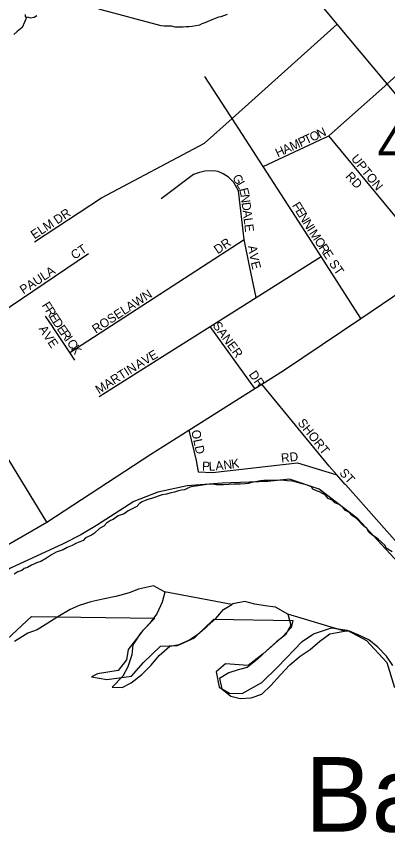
# Model space of a CAD drawing. Extents: x 1588073 to 2013523, y 1090242 to 1357120.
# Drawn here: x 1790397 to 1792474, y 1211795 to 1216361 of the extents above; entities that cross this region are included whole.
import ezdxf

# ---------------------------------------------------------------- set-up
doc = ezdxf.new("R2010")
doc.units = 0
for name, color, linetype in [('GM_X_County_Road', 7, 'Continuous'), ('GM_X_Major_River', 7, 'Continuous'), ('GM_X_Minor_Lake', 7, 'Continuous'), ('GM_X_Minor_River', 7, 'Continuous'), ('GM_X_Section', 7, 'Continuous'), ('GM_X_Section_Text', 7, 'Continuous'), ('GM_X_Township_Subdivision', 7, 'Continuous'), ('GM_X_Township_Subdivision_Text', 7, 'Continuous'), ('GM_X_Unincorporated_Text', 7, 'Continuous')]:
    doc.layers.add(name, color=color, linetype=linetype)

msp = doc.modelspace()

# ---------------------------------------------------------------- linework, layer by layer
at = {"layer": 'GM_X_County_Road'}
for points in [[(1790567, 1213531.6), (1789986, 1214483.6), (1789743.2, 1214881.2), (1789750.7, 1215635.4), (1789775, 1218118.3)], [(1789759.7, 1212989.5), (1790121.3, 1213253.9), (1790253.8, 1213350.8), (1790567, 1213531.6), (1791149.6, 1213911.9), (1791362.2, 1214046.3), (1791731, 1214279.2), (1791770.6, 1214304.2), (1791891.7, 1214380.7), (1792323.1, 1214671.5), (1792561.4, 1214832.2), (1792739.7, 1214972.4), (1793089.2, 1215247.2), (1793471.2, 1215547.7), (1793769.6, 1215836.8), (1793872.4, 1215916), (1794370.5, 1216299.8), (1794411.8, 1216331.6)]]:
    msp.add_lwpolyline(points, dxfattribs=at)
at = {"layer": 'GM_X_Major_River'}
for p, q in [((1791601.9, 1213071.3), (1791225, 1213142.6)), ((1792233.1, 1212922.6), (1791916, 1213017.4))]:
    msp.add_line(p, q, dxfattribs=at)
for points in [[(1792385.8, 1213460.3), (1792367.9, 1213476.5), (1792358.1, 1213496.6), (1792336.2, 1213512.9), (1792298.5, 1213553.3), (1792272.6, 1213569.6), (1792256.8, 1213587.8), (1792238.8, 1213598), (1792224.9, 1213612.2), (1792207, 1213628.4), (1792179.1, 1213640.7), (1792163.2, 1213654.9), (1792141.3, 1213665.1), (1792125.4, 1213683.3), (1792093.5, 1213701.7), (1792075.5, 1213707.9), (1792055.6, 1213716.1), (1792047.7, 1213730.2), (1792017.7, 1213740.5), (1791995.7, 1213746.8), (1791969.7, 1213753), (1791955.7, 1213757.2), (1791939.7, 1213761.3), (1791911.7, 1213763.6), (1791897.7, 1213765.8), (1791869.6, 1213766.1), (1791841.5, 1213764.3), (1791781.4, 1213764.9), (1791763.3, 1213763.1), (1791743.3, 1213759.3), (1791715.1, 1213753.5), (1791693, 1213747.7), (1791677, 1213745.9), (1791648.9, 1213744.2), (1791614.8, 1213744.5), (1791556.6, 1213741.1), (1791516.5, 1213741.5), (1791494.5, 1213743.7), (1791462.4, 1213742), (1791414.2, 1213734.5), (1791386.1, 1213730.7), (1791368, 1213726.9), (1791337.8, 1213713.2), (1791321.8, 1213711.3), (1791303.7, 1213707.5), (1791281.6, 1213699.7), (1791255.4, 1213693.9), (1791237.4, 1213688.1), (1791213.3, 1213684.3), (1791152.9, 1213664.9), (1791132.8, 1213659.1), (1791118.7, 1213653.2), (1791100.6, 1213645.3), (1791086.5, 1213635.4), (1791070.3, 1213619.6), (1791052.1, 1213609.7), (1791021.9, 1213596), (1790999.7, 1213578.2), (1790967.5, 1213566.5), (1790939.2, 1213546.7), (1790923.1, 1213540.8), (1790901, 1213527), (1790886.8, 1213509.1), (1790862.6, 1213497.3), (1790834.2, 1213469.6), (1790818.1, 1213459.7), (1790797.9, 1213449.9), (1790783.9, 1213444), (1790771.7, 1213430.1), (1790733.4, 1213414.4), (1790709.3, 1213400.6), (1790681.1, 1213390.9), (1790658.9, 1213377.1), (1790636.8, 1213369.3), (1790620.7, 1213363.4), (1790594.5, 1213349.6), (1790566.2, 1213329.9), (1790534, 1213312.2), (1790509.8, 1213304.4), (1790495.7, 1213296.5), (1790481.6, 1213290.6), (1790459.5, 1213278.8), (1790441.4, 1213273), (1790427.2, 1213261.1), (1790405.1, 1213253.3), (1790384.9, 1213241.5)], [(1792499.1, 1213365), (1792465.3, 1213387.3), (1792459.4, 1213401.4), (1792421.6, 1213435.9), (1792405.7, 1213448.1), (1792385.8, 1213460.3)], [(1791225, 1213142.6), (1791164.1, 1213175.7), (1791079.7, 1213156.4), (1791027.4, 1213136.9), (1790953, 1213115.6), (1790880.7, 1213100.3), (1790814.4, 1213086.9), (1790748, 1213065.5), (1790697.7, 1213044), (1790629.1, 1213002.5), (1790572.6, 1212967), (1790514.1, 1212929.5), (1790461.8, 1212910), (1790387.2, 1212864.6)], [(1791225, 1213142.6), (1791227.9, 1213141), (1791213.3, 1213085), (1791182.6, 1213019.1), (1791141.9, 1212965.4), (1791091.3, 1212911.8), (1791048.5, 1212846.1), (1791044, 1212790), (1791021.3, 1212722.1), (1790992.7, 1212670.2), (1790933.9, 1212608.7), (1790990, 1212606.1), (1791040.4, 1212633.7), (1791099, 1212679.2), (1791151.7, 1212732.8), (1791196.3, 1212786.5), (1791255, 1212838), (1791307.2, 1212847.5), (1791361.5, 1212871), (1791412, 1212904.6), (1791462.5, 1212948.2), (1791513.1, 1212993.8), (1791555.7, 1213043.5), (1791601.9, 1213071.3)], [(1791846.5, 1213056.7), (1791788.5, 1213063.3), (1791730.4, 1213073.9), (1791674.4, 1213088.4), (1791608.1, 1213075.1), (1791601.9, 1213071.3)], [(1791916, 1213017.4), (1791846.5, 1213056.7)], [(1791916, 1213017.4), (1791931.7, 1212955.6), (1791903.1, 1212901.8), (1791852.6, 1212862.2), (1791798, 1212814.6), (1791743.4, 1212763), (1791688.8, 1212719.5), (1791638.5, 1212705.9), (1791586.3, 1212688.4), (1791533.8, 1212656.9), (1791547.3, 1212598.6), (1791597, 1212558), (1791649, 1212545.5), (1791711.2, 1212548.9), (1791769.5, 1212570.4), (1791820.1, 1212618), (1791874.8, 1212677.6), (1791927.5, 1212733.2), (1791984.1, 1212782.7), (1792040.6, 1212820.2), (1792095.2, 1212865.8), (1792149.8, 1212907.4), (1792233.1, 1212922.6)], [(1792502.8, 1212729.5), (1792467.3, 1212782), (1792419.6, 1212832.5), (1792367.9, 1212873.1), (1792312.1, 1212899.8), (1792260.2, 1212922.3), (1792233.1, 1212922.6)]]:
    msp.add_lwpolyline(points, dxfattribs=at)
at = {"layer": 'GM_X_Minor_Lake'}
msp.add_lwpolyline([(1790447.6, 1216372.4), (1790447.4, 1216358.4), (1790463.4, 1216356.2), (1790477.3, 1216353.9), (1790497.4, 1216357.6), (1790511.5, 1216365.5)], dxfattribs=at)
at = {"layer": 'GM_X_Minor_River'}
for points in [[(1791576, 1216371.5), (1791541.8, 1216357.9), (1791527.8, 1216356.1), (1791491.5, 1216342.7), (1791465.3, 1216331), (1791451.2, 1216325.2), (1791435.1, 1216319.4), (1791421, 1216311.6), (1791380.8, 1216304.2), (1791362.8, 1216302.5), (1791346.8, 1216302.7), (1791330.8, 1216301), (1791284.8, 1216301.7), (1791264.8, 1216306), (1791224.8, 1216306.6), (1791206.9, 1216308.9), (1790859.3, 1216401.1)], [(1790456.1, 1216358.4), (1790430.4, 1216298.5), (1790402, 1216276.9), (1790383.7, 1216259.1)]]:
    msp.add_lwpolyline(points, dxfattribs=at)
at = {"layer": 'GM_X_Section'}
msp.add_lwpolyline([(1790239.7, 1218156.2), (1790948.4, 1218200.8), (1794819.6, 1218086.9), (1794726.1, 1214456.1), (1795388.4, 1214453.1), (1795411, 1212938.1), (1792797.7, 1212967.9), (1792621.5, 1213209.4), (1792307.9, 1213550), (1792091, 1213715.7), (1791925.4, 1213773), (1791803.2, 1213759.9), (1791549, 1213749.8), (1791352.8, 1213735.3), (1791188.4, 1213700.5), (1791053.9, 1213647.5), (1790844.8, 1213513), (1790758.4, 1213461.7), (1790659.9, 1213410.4), (1790364.7, 1213274.5), (1790199.9, 1213177.7), (1790167.6, 1213146)], close=True, dxfattribs=at)
msp.add_lwpolyline([(1790152.3, 1212697.8), (1790482.8, 1213003.5), (1791171.1, 1212994.3), (1791104.5, 1212926.7), (1791070.1, 1212879), (1791023.6, 1212819.3), (1791013.2, 1212761.3), (1790966.7, 1212701.7), (1790850.5, 1212682.5), (1790818.4, 1212666.8), (1790904.3, 1212652.1), (1791040.5, 1212671.1), (1791109.2, 1212746.6), (1791203.9, 1212837.9), (1791298, 1212841.2), (1791394.4, 1212884.5), (1791501.2, 1212989.8), (1791943.4, 1212982.4), (1791935.1, 1212942.4), (1791908.9, 1212914.6), (1791888.7, 1212894.8), (1791777.9, 1212795.5), (1791693.3, 1212730.2), (1791567.3, 1212739.1), (1791515, 1212695.5), (1791532.3, 1212609.3), (1791590.1, 1212574.9), (1791660.1, 1212574.3), (1791770.7, 1212635.5), (1791859.4, 1212722.9), (1791996.5, 1212863.9), (1792058.9, 1212907.5), (1792159.2, 1212940.7), (1792247.2, 1212928.1), (1792354.8, 1212869.2), (1792469.9, 1212746.3), (1792512.9, 1212607.9)], dxfattribs=at)
at = {"layer": 'GM_X_Township_Subdivision'}
for points in [[(1793089.2, 1215247.2), (1792827.8, 1215558.2), (1792470.8, 1215983), (1792459.4, 1215996.5), (1792192, 1216318), (1792119.3, 1216405.4)], [(1790498.3, 1215100.9), (1790872.8, 1215346.7), (1791450.2, 1215652.2), (1791604, 1215790.2), (1792192, 1216318)], [(1792457.8, 1215971.5), (1792470.8, 1215983), (1792662.9, 1216154.5)], [(1791593.4, 1215806.6), (1791592.9, 1215807.3), (1791451.9, 1216025.6)], [(1792126.5, 1215683.7), (1792144.9, 1215692.3), (1792457.3, 1215971.1), (1792457.8, 1215971.5)], [(1792323.1, 1214671.5), (1792101.9, 1215018.1), (1792016, 1215152.6), (1791777.7, 1215521.4), (1791604, 1215790.2), (1791593.4, 1215806.6)], [(1791777.7, 1215521.4), (1792125.1, 1215683), (1792126.5, 1215683.7)], [(1792739.7, 1214972.4), (1792489.9, 1215274.7), (1792144.9, 1215692.3)], [(1791700.9, 1214966.1), (1791700.9, 1214966.5), (1791670.6, 1215113.4), (1791639.4, 1215385.4), (1791613, 1215432.2), (1791583.9, 1215461.2), (1791553.4, 1215480.3), (1791525.5, 1215494.2), (1791498.6, 1215497.5), (1791450.6, 1215496), (1791421.2, 1215487.4), (1791387.5, 1215477.3), (1791208, 1215339.7)], [(1790696.3, 1214480.1), (1791670.6, 1215113.4)], [(1790800.4, 1215033.7), (1789986, 1214483.6)], [(1791430.3, 1214594.5), (1791436.4, 1214598.4), (1791481.9, 1214627), (1791737.6, 1214788.3), (1792101.9, 1215018.1)], [(1791737.6, 1214788.3), (1791700.9, 1214966.1)], [(1790596.8, 1214629.6), (1790560.3, 1214684.4)], [(1790724.5, 1214437.7), (1790696.3, 1214480.1), (1790603.1, 1214620.1), (1790596.8, 1214629.6)], [(1791731, 1214279.2), (1791481.9, 1214627)], [(1790859.7, 1214234.6), (1791214.6, 1214458.4), (1791430.3, 1214594.5)], [(1792237.9, 1213742.3), (1792237, 1213743.3), (1792189, 1213797.4), (1792146.6, 1213845.3), (1791770.6, 1214304.2)], [(1791362.2, 1214046.3), (1791402.1, 1213877.6), (1791413.8, 1213813.4), (1791494.1, 1213809.1), (1791970, 1213863.9), (1792189, 1213797.4)], [(1793901.6, 1213045.2), (1793071.7, 1212921.1), (1792983.5, 1212925.4), (1792947.4, 1212945.6), (1792921.4, 1212965.7), (1792831.6, 1213072.4), (1792237.9, 1213742.3)]]:
    msp.add_lwpolyline(points, dxfattribs=at)

# ---------------------------------------------------------------- texts
at = {"layer": 'GM_X_Section_Text'}
msp.add_text('4', height=221, rotation=0, dxfattribs=at).set_placement((1792417.6, 1215534.2))
at = {"layer": 'GM_X_Township_Subdivision_Text'}
for s, rotation, p in [('N', 24.6095, (1792091.4, 1215677.9)), ('P', 24.6101, (1791987.4, 1215630.2)), ('T', 24.5978, (1792019.4, 1215644.9)), ('O', 24.6113, (1792051.4, 1215659.6)), ('H', 24.6095, (1791859.4, 1215571.6)), ('A', 24.6037, (1791899.4, 1215589.9)), ('M', 24.6079, (1791939.4, 1215608.3)), ('UPTON', 308.8555, (1792266.6, 1215564.5)), ('G', 303.2172, (1791602.6, 1215458.3)), ('RD', 312.8801, (1792234.6, 1215463.1)), ('L', 300.0804, (1791626.3, 1215422.1)), ('E', 284.4404, (1791642.6, 1215395)), ('N', 277.5181, (1791651.1, 1215362.5)), ('D', 277.121, (1791656.8, 1215318.9)), ('F', 301.2262, (1791937.3, 1215303.9)), ('DR', 33.6917, (1790626.4, 1215196.3)), ('A', 277.1223, (1791662.3, 1215275.3)), ('E', 301.2316, (1791955.6, 1215273.8)), ('N', 301.2351, (1791973.8, 1215243.7)), ('ELM', 33.6901, (1790498.8, 1215112.7)), ('L', 277.1216, (1791667.8, 1215231.6)), ('N', 301.3819, (1791996.7, 1215206)), ('E', 277.1216, (1791672.1, 1215196.7)), ('I', 302.5316, (1792020.2, 1215167.5)), ('M', 303.5426, (1792032.5, 1215148.1)), ('CT', 33.685, (1790722.8, 1214998.9)), ('DR', 34.5143, (1791523.5, 1215029.6)), ('O', 303.6832, (1792061.8, 1215104)), ('R', 303.6901, (1792086.2, 1215067.4)), ('A', 279.5072, (1791692.2, 1215076)), ('V', 279.5046, (1791699.4, 1215032.6)), ('E', 303.7052, (1792108.2, 1215034.4)), ('E', 284.5885, (1791707.7, 1214984.5)), ('ST', 304.7022, (1792143.8, 1214978.8)), ('PAULA', 33.3415, (1790436.9, 1214805.3)), ('ROSELAWN', 33.2751, (1790841.7, 1214585.3)), ('F', 302.2197, (1790538, 1214745.2)), ('R', 302.2241, (1790556.8, 1214715.4)), ('E', 302.2197, (1790577.9, 1214681.9)), ('D', 303.2147, (1790597.2, 1214651.4)), ('E', 304.8529, (1790622.2, 1214613.2)), ('SANER', 306.1207, (1791492.4, 1214631.4)), ('A', 301.3011, (1790520.9, 1214613.9)), ('V', 303.5052, (1790544.9, 1214574.5)), ('R', 304.994, (1790642.3, 1214584.3)), ('E', 304.1744, (1790569.5, 1214537.3)), ('I', 305.0012, (1790665, 1214551.8)), ('C', 304.99, (1790677.7, 1214533.8)), ('K', 304.988, (1790700.4, 1214501.3)), ('AVE', 30.9644, (1791079.6, 1214387.5)), ('MARTIN', 32.5501, (1790859.4, 1214246.6)), ('DR', 304.5019, (1791695, 1214358.3)), ('SHORT', 308.8518, (1791967.4, 1214086.1)), ('OLD', 282.0958, (1791375.2, 1214042.6)), ('RD', 6.0111, (1791879.9, 1213865.2)), ('P', 357.9147, (1791435.1, 1213821)), ('L', 1.9109, (1791474.1, 1213819.8)), ('A', 5.9071, (1791513.1, 1213821.2)), ('N', 7.9052, (1791558.8, 1213825.9)), ('K', 7.9052, (1791602.4, 1213832)), ('ST', 312.2806, (1792200.2, 1213804.9))]:
    msp.add_text(s, height=50, rotation=rotation, dxfattribs=at).set_placement(p)
at = {"layer": 'GM_X_Unincorporated_Text'}
msp.add_text('Ballville', height=417, rotation=0, dxfattribs=at).set_placement((1792012.8, 1211800.8))

doc.saveas('drawing.dxf')
